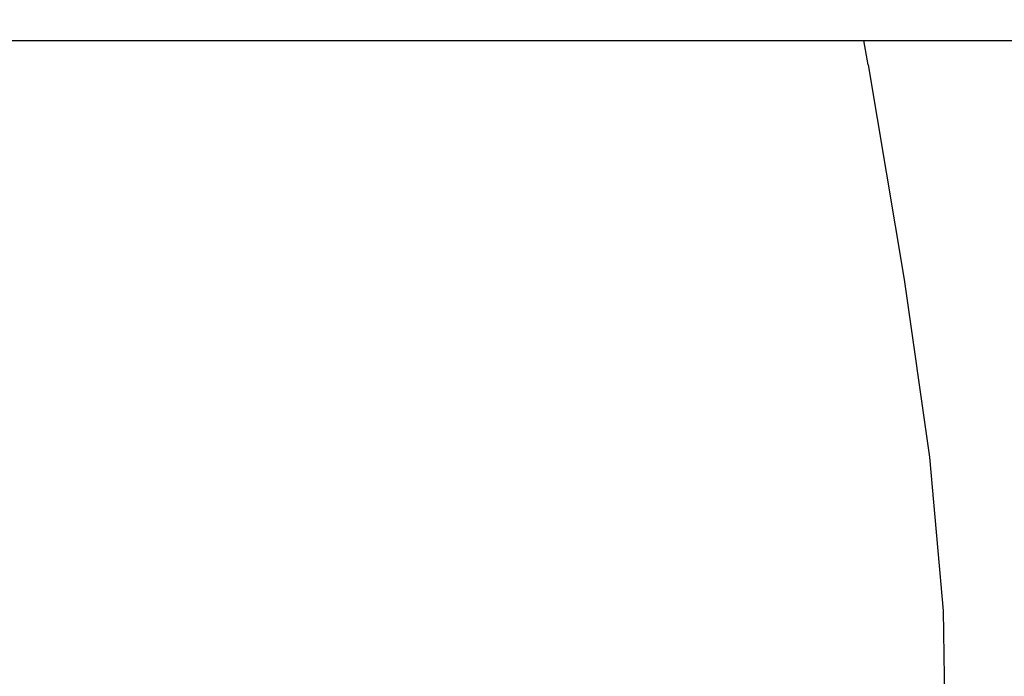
# Model space of a CAD drawing. Header units: millimetres. Extents: x -36478 to 31050, y -14815 to 11827.
# Tile 658 of 690: x -1612 to -1376, y 4053 to 4210. Entities that reach past the tile are written whole.
import ezdxf

# ---------------------------------------------------------------- set-up
doc = ezdxf.new("R2010")
doc.units = ezdxf.units.MM
doc.header["$MEASUREMENT"] = 0
doc.linetypes.add('Wipeout_Contour', pattern=[1000, 0, -1000])
for name, color, linetype in [('Nové_Interiér - nábytek', 7, 'Continuous'), ('Nové_Kóty - SP', 7, 'Continuous'), ('Nové_Výplně - Povrchové', 7, 'Continuous')]:
    doc.layers.add(name, color=color, linetype=linetype)
doc.styles.add('GENEROVANÝ_STYL_2', font='txt')
doc.dimstyles.new('GENEROVANÝ_STYL__1', dxfattribs={"dimtxt": 125, "dimasz": 190, "dimexe": 0.18, "dimexo": 300, "dimgap": 0, "dimtad": 1, "dimdec": 0, "dimzin": 0, "dimdsep": 46, "dimtxsty": 'GENEROVANÝ_STYL_2', "dimblk": 'ARROWHEAD_6', "dimblk1": 'ARROWHEAD_6', "dimblk2": 'ARROWHEAD_6', "dimcen": 0.09, "dimclrd": 1, "dimclre": 1, "dimclrt": 1, "dimazin": 0, "dimtfac": 1, "dimtdec": 4, "dimtmove": 0, "dimatfit": 3, "dimfxl": 1, "dimtolj": 1, "dimtzin": 0, "dimarcsym": 0})

# ---------------------------------------------------------------- blocks, each defined once
blk = doc.blocks.new('*D6333')
at = {"layer": 'Nové_Kóty - SP', "color": 1, "linetype": 'Continuous', "lineweight": 25}
for p, q in [((1592.49, 10900.32), (1592.49, 11050.32)), ((1692.49, 10800.32), (1492.49, 11000.32)), ((1779.99, 10900.32), (1292.49, 10900.32)), ((1592.49, 200), (1592.49, 10900.32)), ((1492.49, 300), (1692.49, 100)), ((1779.99, 200), (1292.49, 200)), ((1592.49, -398.51), (1592.49, 200))]:
    blk.add_line(p, q, dxfattribs=at)
at = {"layer": 'Nové_Kóty - SP', "color": 1, "lineweight": 25, "insert": (1567.49, 5289.02), "char_height": 125, "attachment_point": 7, "rotation": 90, "style": 'GENEROVANÝ_STYL_2'}
blk.add_mtext('\\A1;{\\pql;\\fArial|b0|i0|c0|p38;10\xa0700}', dxfattribs=at)
blk = doc.blocks.new('ARROWHEAD_6')
at = {"color": 0, "linetype": 'Continuous', "lineweight": 0}
for p, q in [((-0.5, -0.5), (0.5, 0.5)), ((0, 0), (-1, 0))]:
    blk.add_line(p, q, dxfattribs=at)
blk = doc.blocks.new('*D6426')
at = {"layer": 'Nové_Kóty - SP', "color": 1, "linetype": 'Continuous', "lineweight": 25}
for p, q in [((-3281.3, 5680), (-3081.3, 5480)), ((-2993.8, 5580), (-3481.3, 5580)), ((-3181.3, 3480), (-3181.3, 5580)), ((-3281.3, 3580), (-3081.3, 3380)), ((-2881.3, 3480), (-3368.8, 3480))]:
    blk.add_line(p, q, dxfattribs=at)
at = {"layer": 'Nové_Kóty - SP', "color": 1, "lineweight": 25, "insert": (-3206.3, 4316.29), "char_height": 125, "attachment_point": 7, "rotation": 90, "style": 'GENEROVANÝ_STYL_2'}
blk.add_mtext('\\A1;{\\pql;\\fArial|b0|i0|c0|p38;2\xa0100}', dxfattribs=at)
blk = doc.blocks.new('*D6432')
at = {"layer": 'Nové_Kóty - SP', "color": 1, "linetype": 'Continuous', "lineweight": 25}
for p, q in [((-4619.03, 6279.62), (-4819.03, 6479.62)), ((-4419.03, 6379.62), (-4906.53, 6379.62)), ((-4719.03, 3480), (-4719.03, 6379.62)), ((-4819.03, 3580), (-4619.03, 3380)), ((-4419.03, 3480), (-4906.53, 3480))]:
    blk.add_line(p, q, dxfattribs=at)
at = {"layer": 'Nové_Kóty - SP', "color": 1, "lineweight": 25, "char_height": 125, "attachment_point": 7, "rotation": 90, "style": 'GENEROVANÝ_STYL_2'}
for s, insert in [('\\A1;{\\pql;\\fArial|b0|i0|c0|p38;100}', (-4744.03, 5995.04)), ('\\A1;{\\pql;\\fArial|b0|i0|c0|p38;2\xa0900}', (-4744.03, 4573.81))]:
    blk.add_mtext(s, dxfattribs=dict(at, insert=insert))
blk = doc.blocks.new('*D6441')
at = {"layer": 'Nové_Kóty - SP', "color": 1, "linetype": 'Continuous', "lineweight": 25}
for p, q in [((-2766.08, 6230), (-2766.08, 6380)), ((-2666.08, 6130), (-2866.08, 6330)), ((-2466.08, 6230), (-2953.58, 6230)), ((-2766.08, 3480), (-2766.08, 6230)), ((-2866.08, 3580), (-2666.08, 3380)), ((-2666.08, 3330.35), (-2866.08, 3530.35)), ((-2466.08, 3480), (-2953.58, 3480))]:
    blk.add_line(p, q, dxfattribs=at)
at = {"layer": 'Nové_Kóty - SP', "color": 1, "lineweight": 25, "char_height": 125, "attachment_point": 7, "rotation": 90, "style": 'GENEROVANÝ_STYL_2'}
for s, insert in [('\\A1;{\\pql;\\fArial|b0|i0|c0|p38;2\xa0750}', (-2791.08, 4641.29)), ('\\A1;{\\pql;\\fArial|b0|i0|c0|p38;50}', (-2613.27, 3511.34))]:
    blk.add_mtext(s, dxfattribs=dict(at, insert=insert))

msp = doc.modelspace()

# ---------------------------------------------------------------- wipeouts: each hides what was drawn before it
at = {"color": 254, "linetype": 'Wipeout_Contour', "lineweight": 0, "ltscale": 18165.87899}
msp.add_wipeout([(-2011, 4205), (-1293.19, 4205), (-1287.63, 4230), (-2011, 4230)], dxfattribs=at).dxf.layer = 'Nové_Výplně - Povrchové'
at = {"color": 254, "linetype": 'Wipeout_Contour', "lineweight": 0, "ltscale": 12873.812168}
msp.add_wipeout([(-1390.14, 4034.42), (-1390.61, 4068.65), (-1397.98, 4073.14)], dxfattribs=at).dxf.layer = 'Nové_Výplně - Povrchové'

# ---------------------------------------------------------------- next in the draw order: wipeouts: each hides what was drawn before it
at = {"color": 254, "linetype": 'Wipeout_Contour', "lineweight": 0, "ltscale": 12845.272189}
msp.add_wipeout([(-1397.98, 4073.14), (-1396.85, 4037.41), (-1390.14, 4034.42)], dxfattribs=at).dxf.layer = 'Nové_Výplně - Povrchové'

# ---------------------------------------------------------------- next in the draw order: wipeouts: each hides what was drawn before it
at = {"color": 254, "linetype": 'Wipeout_Contour', "lineweight": 0, "ltscale": 12978.939244}
msp.add_wipeout([(-1390.61, 4068.65), (-1393.92, 4105.42), (-1401.57, 4110.82)], dxfattribs=at).dxf.layer = 'Nové_Výplně - Povrchové'

# ---------------------------------------------------------------- next in the draw order: wipeouts: each hides what was drawn before it
at = {"color": 254, "linetype": 'Wipeout_Contour', "lineweight": 0, "ltscale": 12948.857738}
msp.add_wipeout([(-1401.57, 4110.82), (-1397.98, 4073.14), (-1390.61, 4068.65)], dxfattribs=at).dxf.layer = 'Nové_Výplně - Povrchové'

# ---------------------------------------------------------------- next in the draw order: wipeouts: each hides what was drawn before it
at = {"color": 254, "linetype": 'Wipeout_Contour', "lineweight": 0, "ltscale": 13098.902303}
msp.add_wipeout([(-1393.92, 4105.42), (-1399.94, 4147.9), (-1407.4, 4153.15)], dxfattribs=at).dxf.layer = 'Nové_Výplně - Povrchové'
at = {"color": 254, "linetype": 'Wipeout_Contour', "lineweight": 0, "ltscale": 12897.139102}
msp.add_wipeout([(-1396.85, 4037.41), (-1397.98, 4073.14), (-1416.05, 4079.28)], dxfattribs=at).dxf.layer = 'Nové_Výplně - Povrchové'

# ---------------------------------------------------------------- next in the draw order: wipeouts: each hides what was drawn before it
at = {"color": 254, "linetype": 'Wipeout_Contour', "lineweight": 0, "ltscale": 13063.538541}
msp.add_wipeout([(-1407.4, 4153.15), (-1401.57, 4110.82), (-1393.92, 4105.42)], dxfattribs=at).dxf.layer = 'Nové_Výplně - Povrchové'
at = {"color": 254, "linetype": 'Wipeout_Contour', "lineweight": 0, "ltscale": 12871.517862}
msp.add_wipeout([(-1416.05, 4079.28), (-1414.08, 4041.49), (-1396.85, 4037.41)], dxfattribs=at).dxf.layer = 'Nové_Výplně - Povrchové'

# ---------------------------------------------------------------- next in the draw order: wipeouts: each hides what was drawn before it
at = {"color": 254, "linetype": 'Wipeout_Contour', "lineweight": 0, "ltscale": 13242.088922}
msp.add_wipeout([(-1399.94, 4147.9), (-1408.55, 4199.25), (-1415.25, 4202.85)], dxfattribs=at).dxf.layer = 'Nové_Výplně - Povrchové'
at = {"color": 254, "linetype": 'Wipeout_Contour', "lineweight": 0, "ltscale": 13006.115637}
msp.add_wipeout([(-1397.98, 4073.14), (-1401.57, 4110.82), (-1419.99, 4118.2)], dxfattribs=at).dxf.layer = 'Nové_Výplně - Povrchové'

# ---------------------------------------------------------------- next in the draw order: wipeouts: each hides what was drawn before it
at = {"color": 254, "linetype": 'Wipeout_Contour', "lineweight": 0, "ltscale": 13197.267068}
msp.add_wipeout([(-1415.25, 4202.85), (-1407.4, 4153.15), (-1399.94, 4147.9)], dxfattribs=at).dxf.layer = 'Nové_Výplně - Povrchové'
at = {"color": 254, "linetype": 'Wipeout_Contour', "lineweight": 0, "ltscale": 12980.131512}
msp.add_wipeout([(-1419.99, 4118.2), (-1416.05, 4079.28), (-1397.98, 4073.14)], dxfattribs=at).dxf.layer = 'Nové_Výplně - Povrchové'

# ---------------------------------------------------------------- next in the draw order: wipeouts: each hides what was drawn before it
at = {"color": 254, "linetype": 'Wipeout_Contour', "lineweight": 0, "ltscale": 13126.519663}
msp.add_wipeout([(-1401.57, 4110.82), (-1407.4, 4153.15), (-1425.52, 4160.33)], dxfattribs=at).dxf.layer = 'Nové_Výplně - Povrchové'
at = {"color": 254, "linetype": 'Wipeout_Contour', "lineweight": 0, "ltscale": 12934.46023}
msp.add_wipeout([(-1414.08, 4041.49), (-1416.05, 4079.28), (-1445.64, 4085.97)], dxfattribs=at).dxf.layer = 'Nové_Výplně - Povrchové'

# ---------------------------------------------------------------- next in the draw order: wipeouts: each hides what was drawn before it
at = {"color": 254, "linetype": 'Wipeout_Contour', "lineweight": 0, "ltscale": 13096.679426}
msp.add_wipeout([(-1425.52, 4160.33), (-1419.99, 4118.2), (-1401.57, 4110.82)], dxfattribs=at).dxf.layer = 'Nové_Výplně - Povrchové'
at = {"color": 254, "linetype": 'Wipeout_Contour', "lineweight": 0, "ltscale": 12910.961536}
msp.add_wipeout([(-1445.64, 4085.97), (-1442.99, 4045.94), (-1414.08, 4041.49)], dxfattribs=at).dxf.layer = 'Nové_Výplně - Povrchové'

# ---------------------------------------------------------------- next in the draw order: wipeouts: each hides what was drawn before it
at = {"color": 254, "linetype": 'Wipeout_Contour', "lineweight": 0, "ltscale": 17701.759606}
msp.add_wipeout([(-1431.01, 4205), (-1407.4, 4153.15), (-1415.25, 4202.85), (-1422.66, 4205)], dxfattribs=at).dxf.layer = 'Nové_Výplně - Povrchové'
at = {"color": 254, "linetype": 'Wipeout_Contour', "lineweight": 0, "ltscale": 13048.138582}
msp.add_wipeout([(-1416.05, 4079.28), (-1419.99, 4118.2), (-1449.68, 4126.24)], dxfattribs=at).dxf.layer = 'Nové_Výplně - Povrchové'

# ---------------------------------------------------------------- next in the draw order: wipeouts: each hides what was drawn before it
at = {"color": 254, "linetype": 'Wipeout_Contour', "lineweight": 0, "ltscale": 17666.753021}
msp.add_wipeout([(-1431.88, 4205), (-1425.52, 4160.33), (-1407.4, 4153.15), (-1431.01, 4205)], dxfattribs=at).dxf.layer = 'Nové_Výplně - Povrchové'
at = {"color": 254, "linetype": 'Wipeout_Contour', "lineweight": 0, "ltscale": 13025.275992}
msp.add_wipeout([(-1449.68, 4126.24), (-1445.64, 4085.97), (-1416.05, 4079.28)], dxfattribs=at).dxf.layer = 'Nové_Výplně - Povrchové'

# ---------------------------------------------------------------- next in the draw order: wipeouts: each hides what was drawn before it
at = {"color": 254, "linetype": 'Wipeout_Contour', "lineweight": 0, "ltscale": 17736.464058}
msp.add_wipeout([(-1410.03, 4205), (-1415.59, 4205), (-1415.25, 4202.85), (-1408.55, 4199.25)], dxfattribs=at).dxf.layer = 'Nové_Výplně - Povrchové'
at = {"color": 254, "linetype": 'Wipeout_Contour', "lineweight": 0, "ltscale": 13169.046815}
msp.add_wipeout([(-1419.99, 4118.2), (-1425.52, 4160.33), (-1454.64, 4168.16)], dxfattribs=at).dxf.layer = 'Nové_Výplně - Povrchové'
at = {"color": 254, "linetype": 'Wipeout_Contour', "lineweight": 0, "ltscale": 12984.336261}
msp.add_wipeout([(-1442.99, 4045.94), (-1445.64, 4085.97), (-1487.54, 4092.11)], dxfattribs=at).dxf.layer = 'Nové_Výplně - Povrchové'

# ---------------------------------------------------------------- next in the draw order: wipeouts: each hides what was drawn before it
at = {"color": 254, "linetype": 'Wipeout_Contour', "lineweight": 0, "ltscale": 13311.531186}
msp.add_wipeout([(-1416.13, 4205), (-1422.66, 4205), (-1415.25, 4202.85)], dxfattribs=at).dxf.layer = 'Nové_Výplně - Povrchové'
at = {"color": 254, "linetype": 'Wipeout_Contour', "lineweight": 0, "ltscale": 13299.679693}
msp.add_wipeout([(-1409.56, 4205), (-1410.03, 4205), (-1408.55, 4199.25)], dxfattribs=at).dxf.layer = 'Nové_Výplně - Povrchové'
at = {"color": 254, "linetype": 'Wipeout_Contour', "lineweight": 0, "ltscale": 13143.884264}
msp.add_wipeout([(-1454.64, 4168.16), (-1449.68, 4126.24), (-1419.99, 4118.2)], dxfattribs=at).dxf.layer = 'Nové_Výplně - Povrchové'
at = {"color": 254, "linetype": 'Wipeout_Contour', "lineweight": 0, "ltscale": 12962.743528}
msp.add_wipeout([(-1487.54, 4092.11), (-1484.76, 4050.03), (-1442.99, 4045.94)], dxfattribs=at).dxf.layer = 'Nové_Výplně - Povrchové'

# ---------------------------------------------------------------- next in the draw order: wipeouts: each hides what was drawn before it
at = {"color": 254, "linetype": 'Wipeout_Contour', "lineweight": 0, "ltscale": 13289.96555}
msp.add_wipeout([(-1431.88, 4205), (-1454.7, 4205), (-1425.52, 4160.33)], dxfattribs=at).dxf.layer = 'Nové_Výplně - Povrchové'
at = {"color": 254, "linetype": 'Wipeout_Contour', "lineweight": 0, "ltscale": 13309.182406}
msp.add_wipeout([(-1415.59, 4205), (-1416.13, 4205), (-1415.25, 4202.85)], dxfattribs=at).dxf.layer = 'Nové_Výplně - Povrchové'
at = {"color": 254, "linetype": 'Wipeout_Contour', "lineweight": 0, "ltscale": 13102.487076}
msp.add_wipeout([(-1445.64, 4085.97), (-1449.68, 4126.24), (-1491.17, 4133.62)], dxfattribs=at).dxf.layer = 'Nové_Výplně - Povrchové'

# ---------------------------------------------------------------- next in the draw order: wipeouts: each hides what was drawn before it
at = {"color": 254, "linetype": 'Wipeout_Contour', "lineweight": 0, "ltscale": 17712.849764}
msp.add_wipeout([(-1459.05, 4205), (-1454.64, 4168.16), (-1425.52, 4160.33), (-1454.7, 4205)], dxfattribs=at).dxf.layer = 'Nové_Výplně - Povrchové'
at = {"color": 254, "linetype": 'Wipeout_Contour', "lineweight": 0, "ltscale": 13082.143107}
msp.add_wipeout([(-1491.17, 4133.62), (-1487.54, 4092.11), (-1445.64, 4085.97)], dxfattribs=at).dxf.layer = 'Nové_Výplně - Povrchové'

# ---------------------------------------------------------------- next in the draw order: wipeouts: each hides what was drawn before it
at = {"color": 254, "linetype": 'Wipeout_Contour', "lineweight": 0, "ltscale": 13223.605233}
msp.add_wipeout([(-1449.68, 4126.24), (-1454.64, 4168.16), (-1495.12, 4175.34)], dxfattribs=at).dxf.layer = 'Nové_Výplně - Povrchové'
at = {"color": 254, "linetype": 'Wipeout_Contour', "lineweight": 0, "ltscale": 13045.66083}
msp.add_wipeout([(-1484.76, 4050.03), (-1487.54, 4092.11), (-1542.57, 4096.61)], dxfattribs=at).dxf.layer = 'Nové_Výplně - Povrchové'

# ---------------------------------------------------------------- next in the draw order: wipeouts: each hides what was drawn before it
at = {"color": 254, "linetype": 'Wipeout_Contour', "lineweight": 0, "ltscale": 13202.337954}
msp.add_wipeout([(-1495.12, 4175.34), (-1491.17, 4133.62), (-1449.68, 4126.24)], dxfattribs=at).dxf.layer = 'Nové_Výplně - Povrchové'
at = {"color": 254, "linetype": 'Wipeout_Contour', "lineweight": 0, "ltscale": 13026.375632}
msp.add_wipeout([(-1542.57, 4096.61), (-1540.55, 4053.01), (-1484.76, 4050.03)], dxfattribs=at).dxf.layer = 'Nové_Výplně - Povrchové'

# ---------------------------------------------------------------- next in the draw order: wipeouts: each hides what was drawn before it
at = {"color": 254, "linetype": 'Wipeout_Contour', "lineweight": 0, "ltscale": 13326.503205}
msp.add_wipeout([(-1459.05, 4205), (-1487.3, 4205), (-1454.64, 4168.16)], dxfattribs=at).dxf.layer = 'Nové_Výplně - Povrchové'
at = {"color": 254, "linetype": 'Wipeout_Contour', "lineweight": 0, "ltscale": 13166.925587}
msp.add_wipeout([(-1487.54, 4092.11), (-1491.17, 4133.62), (-1544.94, 4139.01)], dxfattribs=at).dxf.layer = 'Nové_Výplně - Povrchové'

# ---------------------------------------------------------------- next in the draw order: wipeouts: each hides what was drawn before it
at = {"color": 254, "linetype": 'Wipeout_Contour', "lineweight": 0, "ltscale": 17773.647516}
msp.add_wipeout([(-1487.3, 4205), (-1497.73, 4205), (-1495.12, 4175.34), (-1454.64, 4168.16)], dxfattribs=at).dxf.layer = 'Nové_Výplně - Povrchové'
at = {"color": 254, "linetype": 'Wipeout_Contour', "lineweight": 0, "ltscale": 13148.928309}
msp.add_wipeout([(-1544.94, 4139.01), (-1542.57, 4096.61), (-1487.54, 4092.11)], dxfattribs=at).dxf.layer = 'Nové_Výplně - Povrchové'

# ---------------------------------------------------------------- next in the draw order: wipeouts: each hides what was drawn before it
at = {"color": 254, "linetype": 'Wipeout_Contour', "lineweight": 0, "ltscale": 13287.569339}
msp.add_wipeout([(-1491.17, 4133.62), (-1495.12, 4175.34), (-1547.3, 4180.59)], dxfattribs=at).dxf.layer = 'Nové_Výplně - Povrchové'

# ---------------------------------------------------------------- next in the draw order: wipeouts: each hides what was drawn before it
at = {"color": 254, "linetype": 'Wipeout_Contour', "lineweight": 0, "ltscale": 13269.534731}
msp.add_wipeout([(-1547.3, 4180.59), (-1544.94, 4139.01), (-1491.17, 4133.62)], dxfattribs=at).dxf.layer = 'Nové_Výplně - Povrchové'

# ---------------------------------------------------------------- next in the draw order: wipeouts: each hides what was drawn before it
at = {"color": 254, "linetype": 'Wipeout_Contour', "lineweight": 0, "ltscale": 13373.960689}
msp.add_wipeout([(-1497.73, 4205), (-1529.77, 4205), (-1495.12, 4175.34)], dxfattribs=at).dxf.layer = 'Nové_Výplně - Povrchové'

# ---------------------------------------------------------------- next in the draw order: wipeouts: each hides what was drawn before it
at = {"color": 254, "linetype": 'Wipeout_Contour', "lineweight": 0, "ltscale": 17848.315116}
msp.add_wipeout([(-1529.77, 4205), (-1548.46, 4205), (-1547.3, 4180.59), (-1495.12, 4175.34)], dxfattribs=at).dxf.layer = 'Nové_Výplně - Povrchové'

# ---------------------------------------------------------------- next in the draw order: wipeouts: each hides what was drawn before it
at = {"color": 254, "linetype": 'Wipeout_Contour', "lineweight": 0, "ltscale": 17936.709519}
msp.add_wipeout([(-1611.53, 4182.63), (-1547.3, 4180.59), (-1584.2, 4205), (-1611.53, 4205)], dxfattribs=at).dxf.layer = 'Nové_Výplně - Povrchové'

# ---------------------------------------------------------------- next in the draw order: wipeouts: each hides what was drawn before it
at = {"color": 254, "linetype": 'Wipeout_Contour', "lineweight": 0, "ltscale": 13432.940243}
msp.add_wipeout([(-1548.46, 4205), (-1584.2, 4205), (-1547.3, 4180.59)], dxfattribs=at).dxf.layer = 'Nové_Výplně - Povrchové'

# ---------------------------------------------------------------- next in the draw order: wipeouts: each hides what was drawn before it
at = {"color": 254, "linetype": 'Wipeout_Contour', "lineweight": 0, "ltscale": 13343.325271}
msp.add_wipeout([(-1611.53, 4141.11), (-1544.94, 4139.01), (-1611.53, 4182.63)], dxfattribs=at).dxf.layer = 'Nové_Výplně - Povrchové'

# ---------------------------------------------------------------- next in the draw order: wipeouts: each hides what was drawn before it
at = {"color": 254, "linetype": 'Wipeout_Contour', "lineweight": 0, "ltscale": 13358.629909}
msp.add_wipeout([(-1547.3, 4180.59), (-1611.53, 4182.63), (-1544.94, 4139.01)], dxfattribs=at).dxf.layer = 'Nové_Výplně - Povrchové'

# ---------------------------------------------------------------- next in the draw order: wipeouts: each hides what was drawn before it
at = {"color": 254, "linetype": 'Wipeout_Contour', "lineweight": 0, "ltscale": 13224.235392}
msp.add_wipeout([(-1611.53, 4098.35), (-1542.57, 4096.61), (-1611.53, 4141.11)], dxfattribs=at).dxf.layer = 'Nové_Výplně - Povrchové'

# ---------------------------------------------------------------- next in the draw order: wipeouts: each hides what was drawn before it
at = {"color": 254, "linetype": 'Wipeout_Contour', "lineweight": 0, "ltscale": 13239.58108}
msp.add_wipeout([(-1544.94, 4139.01), (-1611.53, 4141.11), (-1542.57, 4096.61)], dxfattribs=at).dxf.layer = 'Nové_Výplně - Povrchové'

# ---------------------------------------------------------------- next in the draw order: wipeouts: each hides what was drawn before it
at = {"color": 254, "linetype": 'Wipeout_Contour', "lineweight": 0, "ltscale": 13101.832972}
msp.add_wipeout([(-1611.53, 4054.17), (-1540.55, 4053.01), (-1611.53, 4098.35)], dxfattribs=at).dxf.layer = 'Nové_Výplně - Povrchové'

# ---------------------------------------------------------------- next in the draw order: wipeouts: each hides what was drawn before it
at = {"color": 254, "linetype": 'Wipeout_Contour', "lineweight": 0, "ltscale": 13117.741862}
msp.add_wipeout([(-1542.57, 4096.61), (-1611.53, 4098.35), (-1540.55, 4053.01)], dxfattribs=at).dxf.layer = 'Nové_Výplně - Povrchové'

# ---------------------------------------------------------------- next in the draw order: wipeouts: each hides what was drawn before it
at = {"color": 254, "linetype": 'Wipeout_Contour', "lineweight": 0, "ltscale": 12975.624115}
msp.add_wipeout([(-1611.53, 4008.41), (-1539.23, 4007.89), (-1611.53, 4054.17)], dxfattribs=at).dxf.layer = 'Nové_Výplně - Povrchové'

# ---------------------------------------------------------------- next in the draw order: wipeouts: each hides what was drawn before it
at = {"color": 254, "linetype": 'Wipeout_Contour', "lineweight": 0, "ltscale": 12992.570401}
msp.add_wipeout([(-1540.55, 4053.01), (-1611.53, 4054.17), (-1539.23, 4007.89)], dxfattribs=at).dxf.layer = 'Nové_Výplně - Povrchové'

# ---------------------------------------------------------------- next in the draw order: wipeouts: each hides what was drawn before it
at = {"color": 254, "linetype": 'Wipeout_Contour', "lineweight": 0, "ltscale": 13195.039733}
msp.add_wipeout([(-1611.53, 4054.17), (-1611.53, 4098.35), (-1680.49, 4096.61)], dxfattribs=at).dxf.layer = 'Nové_Výplně - Povrchové'

# ---------------------------------------------------------------- next in the draw order: wipeouts: each hides what was drawn before it
at = {"color": 254, "linetype": 'Wipeout_Contour', "lineweight": 0, "ltscale": 13314.303815}
msp.add_wipeout([(-1611.53, 4098.35), (-1611.53, 4141.11), (-1678.12, 4139.01)], dxfattribs=at).dxf.layer = 'Nové_Výplně - Povrchové'

# ---------------------------------------------------------------- next in the draw order: wipeouts: each hides what was drawn before it
at = {"color": 254, "linetype": 'Wipeout_Contour', "lineweight": 0, "ltscale": 13430.523753}
msp.add_wipeout([(-1611.53, 4141.11), (-1611.53, 4182.63), (-1675.77, 4180.59)], dxfattribs=at).dxf.layer = 'Nové_Výplně - Povrchové'
at = {"color": 254, "linetype": 'Wipeout_Contour', "lineweight": 0, "ltscale": 13297.367418}
msp.add_wipeout([(-1678.12, 4139.01), (-1680.49, 4096.61), (-1611.53, 4098.35)], dxfattribs=at).dxf.layer = 'Nové_Výplně - Povrchové'

# ---------------------------------------------------------------- next in the draw order: wipeouts: each hides what was drawn before it
at = {"color": 254, "linetype": 'Wipeout_Contour', "lineweight": 0, "ltscale": 13413.253438}
msp.add_wipeout([(-1675.77, 4180.59), (-1678.12, 4139.01), (-1611.53, 4141.11)], dxfattribs=at).dxf.layer = 'Nové_Výplně - Povrchové'

# ---------------------------------------------------------------- next in the draw order: wipeouts: each hides what was drawn before it
at = {"color": 254, "linetype": 'Wipeout_Contour', "lineweight": 0, "ltscale": 120221.199004}
msp.add_wipeout([(-3462.82, 4490), (-3435.73, 4490), (-3428.73, 4490), (-3428.73, 4470), (-3435.73, 4470), (-3462.82, 4470), (-3462.82, 3480.38), (-2611, 3480.38), (-2611, 4630), (-931.16, 4630), (-931.16, 4205), (-966.16, 4205), (-966.16, 3490), (-961.16, 3490), (-961.16, 3480.38), (-850.08, 3480.38), (-850.08, 4330), (-880.08, 4330), (-880.08, 4355), (-850.05, 4355), (-850.05, 6130), (-850.08, 6130), (-850.08, 6480), (-3462.82, 6480)], dxfattribs=at).dxf.layer = 'Nové_Výplně - Povrchové'

# ---------------------------------------------------------------- next in the draw order: wipeouts: each hides what was drawn before it
at = {"color": 254, "linetype": 'Wipeout_Contour', "lineweight": 0, "ltscale": 172462.925567}
msp.add_wipeout([(-1561.21, 3899.7), (-1552.57, 3899.61), (-1499.69, 3897.7), (-1495.03, 3897.43), (-1466.17, 3895.19), (-1443.06, 3897.7), (-1404.41, 3899.61), (-1364.38, 3900.16), (-1310.38, 3900.2), (-1268.75, 3899.61), (-1228.25, 3897.43), (-1189.37, 3892.68), (-1167.02, 3889.04), (-1167.02, 3902.95), (-1177.25, 3903.27), (-1212.64, 3906.52), (-1245.43, 3912.89), (-1273.38, 3923.4), (-1295.39, 3939.42), (-1310.48, 3960.88), (-1314.99, 4000.89), (-1316.62, 4037.41), (-1315.34, 4073.14), (-1311.11, 4110.82), (-1303.9, 4153.15), (-1293.66, 4202.85), (-1293.19, 4205), (-1409.56, 4205), (-1408.55, 4199.25), (-1399.94, 4147.9), (-1393.92, 4105.42), (-1390.61, 4068.65), (-1390.14, 4034.42), (-1392.62, 3999.55), (-1398.17, 3960.88), (-1413.57, 3939.06), (-1440.01, 3923.4), (-1462.72, 3916.36), (-1475.25, 3912.89), (-1517.07, 3906.52), (-1561.21, 3903.41)], dxfattribs=at).dxf.layer = 'Nové_Výplně - Povrchové'

# ---------------------------------------------------------------- next in the draw order: linework, layer by layer
at = {"layer": 'Nové_Interiér - nábytek', "color": 1, "linetype": 'Continuous', "lineweight": 25}
for p, q in [((-2011, 4205), (-1293.19, 4205)), ((-1408.55, 4199.25), (-1409.56, 4205)), ((-1408.55, 4199.25), (-1399.94, 4147.9)), ((-1399.94, 4147.9), (-1393.92, 4105.42)), ((-1393.92, 4105.42), (-1390.61, 4068.65)), ((-1390.61, 4068.65), (-1390.14, 4034.42))]:
    msp.add_line(p, q, dxfattribs=at)

# ---------------------------------------------------------------- next in the draw order: dimensions: what is measured, and where the dimension line sits
at = {"layer": 'Nové_Kóty - SP', "color": 1, "linetype": 'Continuous', "lineweight": 25}
for base, p1, p2, picture, middle in [((1592.49, 10900.32), (-1010.08, 200), (-4354.78, 10900.32), '*D6333', (1504.99, 5551.37)), ((-4719.03, 6379.62), (-849.79, 3480), (-4695.76, 6379.62), '*D6432', (-4806.53, 4788.51)), ((-2766.08, 6230), (-849.79, 3480), (-849.79, 6230), '*D6441', (-2853.58, 4855.99)), ((-3181.3, 5580), (-849.79, 3480), (-3488.33, 5580), '*D6426', (-3268.8, 4530.99))]:
    dim = msp.add_linear_dim(base=base, p1=p1, p2=p2, angle=90, dimstyle='GENEROVANÝ_STYL__1', dxfattribs=at)
    dim.commit()
    dim.dimension.update_dxf_attribs({"geometry": picture, "text_midpoint": middle, "dimtype": 160, "text_rotation": 90})

doc.saveas('drawing.dxf')
